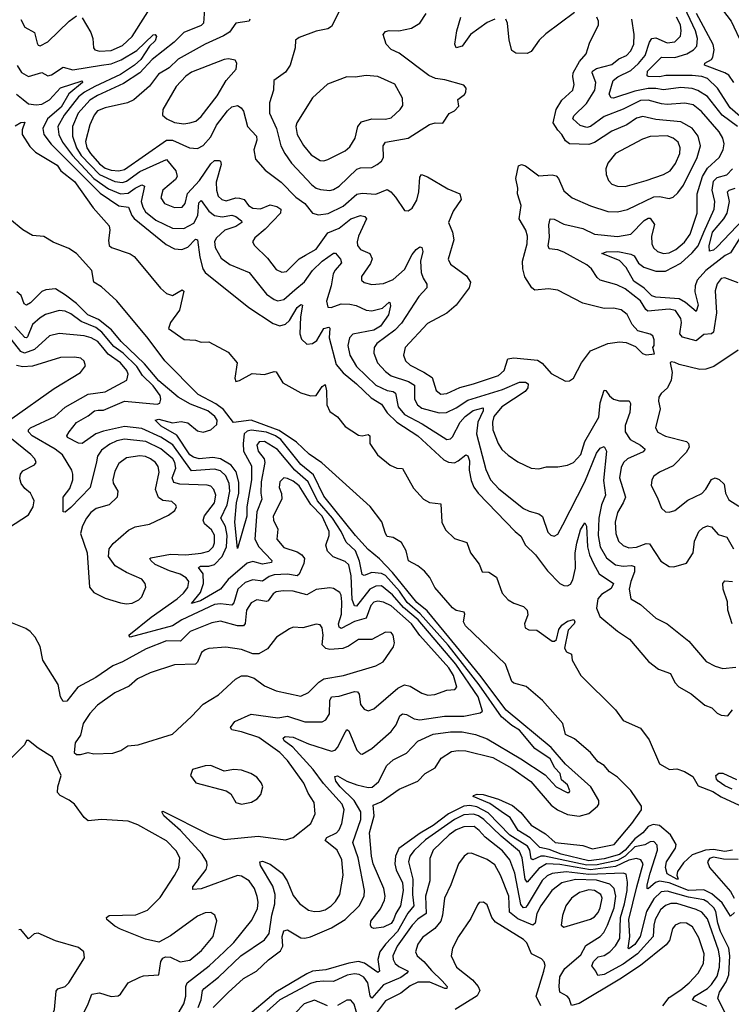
# Model space of a CAD drawing. Extents: x 1771496 to 1971148, y 471553 to 643630.
# Tile 550 of 656: x 1862309 to 1866019, y 630862 to 635992. Entities that reach past the tile are written whole.
import ezdxf

# ---------------------------------------------------------------- set-up
doc = ezdxf.new("R2010")
doc.units = 0

msp = doc.modelspace()

# ---------------------------------------------------------------- linework, layer by layer
at = {"layer": '0CON10XD'}
for points in [[(1862635, 636001.4), (1862680, 635925), (1862689.6, 635895), (1862694.4, 635845), (1862700.8, 635835), (1862725, 635828.9), (1862785, 635831), (1862845, 635858.3), (1862895.3, 635905), (1863034.2, 636125.8)], [(1866091, 635465), (1866013.1, 635533.1), (1865946.5, 635635), (1865895, 635685.6), (1865865, 635695.8), (1865815, 635701), (1865678.1, 635701.9), (1865645, 635695.3), (1865585.5, 635695.5), (1865580.2, 635700.2), (1865582.5, 635725), (1865655, 635797.8), (1865725, 635796.2), (1865786.5, 635815), (1865821.8, 635835), (1865838.9, 635855), (1865842.7, 635895), (1865831.2, 635935), (1865761, 636085)], [(1863272.4, 636047.6), (1863266.6, 635975), (1863255, 635962.1), (1863165.3, 635925.3), (1863114, 635875), (1863000, 635785), (1862935.1, 635714.9), (1862850.3, 635659.7), (1862715, 635598.1), (1862675, 635572.8), (1862614.1, 635505), (1862583.4, 635435), (1862584.8, 635385), (1862605.3, 635325.3), (1862628.5, 635285), (1862725, 635186.3), (1862805, 635148.6), (1862845, 635144.3), (1862865, 635150.6), (1862935, 635200.8), (1863075, 635263.8), (1863123.5, 635205), (1863130, 635175), (1863120.6, 635159.4), (1863055.8, 635104.2), (1863044.6, 635065), (1863063.3, 635035), (1863115, 635013.9), (1863155, 635015.5), (1863171.1, 635035), (1863183.3, 635086.7), (1863245.8, 635155), (1863305, 635240.9), (1863325, 635258.8), (1863349.3, 635259.3), (1863355.8, 635255), (1863358.5, 635238.5), (1863333.7, 635145), (1863334.1, 635104.1), (1863343.7, 635073.7), (1863363.1, 635055), (1863385, 635049.2), (1863435, 635063.7), (1863455, 635063), (1863479.4, 635055), (1863501.8, 635025), (1863525, 635010), (1863565, 635007.5), (1863615, 635028.2), (1863649.5, 635019.5), (1863669.6, 635005), (1863668.7, 634985), (1863588.7, 634901.3), (1863534.2, 634855), (1863522.5, 634835), (1863532.5, 634815), (1863600.6, 634750.6), (1863645, 634691.1), (1863675, 634677.1), (1863700.4, 634679.6), (1863765, 634747.1), (1863799.4, 634765), (1863855, 634797.1), (1863915, 634881.6), (1863974.2, 634905.8), (1864035, 634955.2), (1864085, 634971.6), (1864107.8, 634967.8), (1864116.5, 634955), (1864075.3, 634865), (1864067.8, 634835), (1864069.6, 634815), (1864084.8, 634794.8), (1864134.1, 634774.1), (1864146.8, 634746.8), (1864138.2, 634721.8), (1864090, 634655), (1864090.8, 634635), (1864105, 634623.1), (1864145, 634611.9), (1864205, 634618.7), (1864255, 634639.1), (1864315, 634690.9), (1864355, 634769.4), (1864375, 634794.3), (1864395, 634808.8), (1864405, 634806.2), (1864410, 634785), (1864398.7, 634735), (1864401.3, 634675), (1864411.6, 634645), (1864431.1, 634615), (1864432.1, 634595), (1864390, 634550), (1864298.7, 634411.3), (1864264.6, 634375.4), (1864171.5, 634305), (1864157.5, 634285), (1864154.6, 634255), (1864173.5, 634205), (1864215, 634159.2), (1864245, 634137.6), (1864335, 634107.2), (1864367.6, 634087.6), (1864366.9, 634015), (1864382.8, 633985), (1864405, 633968.6), (1864495, 633943.6), (1864533.9, 633946.1), (1864585, 633969.8), (1864645, 634010), (1864825, 634065.7), (1864915, 634104.3), (1864945, 634103.5), (1864958.9, 634095), (1864957.6, 634075), (1864944.4, 634055.6), (1864821.6, 633975), (1864781.3, 633925), (1864773.1, 633895), (1864775.2, 633855), (1864802.9, 633785), (1864822.7, 633752.7), (1864855, 633723.5), (1864905, 633689.4), (1864975, 633655.7), (1865015, 633651.4), (1865055, 633663.1), (1865115, 633662.9), (1865165, 633670.9), (1865196.7, 633685), (1865235, 633726.7), (1865255.3, 633795), (1865328.7, 633921.3), (1865334.5, 633995.5), (1865355, 634062), (1865365, 634061.2), (1865383.1, 634033.1), (1865405, 634014.7), (1865435, 634007.1), (1865486.1, 634006.1), (1865493, 633993), (1865490.3, 633945), (1865465, 633878.8), (1865464.7, 633845), (1865490.8, 633805), (1865545.5, 633775), (1865569.4, 633755), (1865558.9, 633741.1), (1865477.1, 633705), (1865457.3, 633685), (1865445, 633660), (1865435.3, 633605), (1865467.3, 633505), (1865454.8, 633475.2), (1865425, 633424.2), (1865412.5, 633375), (1865416.1, 633315), (1865430.4, 633275), (1865455, 633252.1), (1865485, 633240.3), (1865525, 633244.3), (1865575, 633263.9), (1865591.8, 633261.8), (1865651.4, 633171.4), (1865695, 633142.9), (1865718.7, 633141.3), (1865785, 633161.2), (1865820.4, 633215), (1865827.5, 633275), (1865849.1, 633325), (1865870, 633345), (1865895, 633355.6), (1865915, 633350), (1865950.8, 633310.8), (1865995, 633295.5), (1866030.6, 633235)], [(1863984.2, 636055), (1863933.8, 635956.2), (1863914.6, 635945.4), (1863855, 635932.5), (1863765, 635900), (1863747.5, 635885), (1863745.4, 635845), (1863719.4, 635755), (1863695, 635719.4), (1863634.5, 635675.5), (1863631.9, 635625), (1863611.1, 635558.9), (1863611.8, 635505), (1863647.4, 635425), (1863670.6, 635335), (1863691.2, 635295), (1863725.4, 635245), (1863832.2, 635132.2), (1863854.4, 635115), (1863877.1, 635107.1), (1863925, 635101.8), (1863945, 635106.9), (1863973.6, 635125), (1864066.1, 635213.9), (1864085, 635220.3), (1864145, 635223.1), (1864172.9, 635237.1), (1864195.6, 635255), (1864206, 635274), (1864203.8, 635335), (1864215, 635354.3), (1864334.2, 635375.8), (1864445, 635446.9), (1864474.1, 635454.1), (1864515, 635453.3), (1864547, 635503), (1864575, 635517.5), (1864598.3, 635541.7), (1864593, 635577), (1864627.6, 635602.4), (1864634, 635615), (1864635.8, 635635), (1864625, 635651.2), (1864525, 635678.8), (1864475.8, 635685.8), (1864440.9, 635700.9), (1864287.3, 635817.3), (1864245, 635837.1), (1864219.6, 635865), (1864204.4, 635915), (1864215, 635930), (1864235, 635936.7), (1864285, 635933.8), (1864351.4, 635948.6), (1864394.2, 635975), (1864427.5, 636025)], [(1865200.9, 636029.1), (1865052.1, 635917.9), (1865017.8, 635885), (1864975, 635825.8), (1864955, 635815.6), (1864895, 635818.1), (1864875, 635832.5), (1864860.5, 635885), (1864852.5, 635975), (1864842.5, 635995)], [(1866031.9, 635665), (1866005, 635702.9), (1865985, 635715.6), (1865879.4, 635755), (1865880, 635765), (1865914.6, 635785), (1865922.5, 635797.5), (1865929.6, 635835), (1865923.9, 635863.9), (1865837.7, 636025)], [(1865955, 636067.1), (1866018.6, 635985), (1866075, 635863.8)], [(1862314.1, 635994.1), (1862335, 635953.2), (1862385.6, 635925.6), (1862399.7, 635869.7), (1862405, 635860), (1862416.2, 635856.2), (1862455, 635876.5), (1862567.5, 635985), (1862605, 636013.1)], [(1863509.2, 635995), (1863505.5, 635984.5), (1863436, 635975), (1863402, 635928), (1863372.1, 635907.9), (1863275.6, 635865), (1863135, 635786.4), (1863088.1, 635741.9), (1863032.1, 635707.9), (1862985, 635645.6), (1862904.7, 635575.3), (1862871.2, 635558.8), (1862755, 635533.3), (1862715, 635517.5), (1862696.2, 635495), (1862675.3, 635444.7), (1862652.7, 635357.3), (1862659.6, 635325), (1862677.6, 635295), (1862725, 635241.4), (1862755, 635218.7), (1862785, 635207.7), (1862825, 635204.8), (1862855, 635211.9), (1863075, 635363.8), (1863105, 635364), (1863194.7, 635324.7), (1863235, 635321.2), (1863265, 635337.1), (1863305, 635382.1), (1863335, 635443.1), (1863392, 635518), (1863415, 635537.5), (1863445, 635544.5), (1863463.6, 635533.6), (1863475.8, 635515.8), (1863495.8, 635435.8), (1863542.5, 635385), (1863544.6, 635365), (1863529.1, 635315), (1863538.1, 635265), (1863587.8, 635207.8), (1863672.2, 635145), (1863748, 635068), (1863794.6, 635035), (1863834.6, 634984.6), (1863866.2, 634976.2), (1863917.4, 634982.6), (1863995, 635021.1), (1864067.2, 635082.8), (1864095, 635088.8), (1864165, 635083.7), (1864225, 635107.3), (1864244.5, 635095), (1864267.6, 635067.6), (1864315, 634998.8), (1864334.1, 634995.9), (1864355, 635010), (1864378.8, 635051.2), (1864389.7, 635095), (1864395, 635172.5), (1864404.2, 635185.8), (1864435, 635173.8), (1864540.8, 635110.9), (1864602.9, 635085), (1864610.5, 635055), (1864568.5, 634995), (1864544.5, 634935), (1864564.5, 634884.5), (1864572.2, 634845), (1864541.9, 634745), (1864555, 634718), (1864637.8, 634657.8), (1864658.1, 634625), (1864651.9, 634595), (1864584.3, 634505), (1864535, 634463.8), (1864435, 634408.8), (1864319.2, 634285), (1864309.2, 634245), (1864320.5, 634215), (1864345, 634191.8), (1864415, 634155.8), (1864458.4, 634128.4), (1864479.6, 634059.6), (1864505, 634041.6), (1864535, 634044.7), (1864603.2, 634076.8), (1864675, 634094.3), (1864805, 634138.7), (1864834.6, 634165), (1864854.2, 634225), (1864885, 634231.1), (1865008.3, 634218.3), (1865032.9, 634202.9), (1865079.3, 634149.3), (1865155, 634109.2), (1865175, 634110), (1865195.5, 634124.5), (1865236.9, 634205), (1865285, 634266.9), (1865374.5, 634305.5), (1865435, 634314.3), (1865471.2, 634311.2), (1865518.8, 634288.8), (1865555, 634253.3), (1865575, 634246.7), (1865618.3, 634251.7), (1865610, 634285), (1865616.7, 634295), (1865616, 634324), (1865608.8, 634345), (1865595, 634354), (1865531.1, 634371.1), (1865501.4, 634405), (1865475, 634455.7), (1865445, 634480), (1865405, 634490), (1865355, 634486.9), (1865243.8, 634515), (1865115, 634583.3), (1865065, 634590), (1864995, 634583.1), (1864979.1, 634595), (1864942.6, 634652.6), (1864931.8, 634695), (1864929.6, 634735), (1864953.8, 634825), (1864956.2, 634865), (1864947.3, 634895), (1864912.5, 634955), (1864923.5, 635025), (1864904.7, 635084.7), (1864905.3, 635115), (1864895.5, 635165), (1864908.8, 635231.2), (1864925, 635237.5), (1864945, 635231.1), (1865015, 635178.1), (1865085, 635183.3), (1865105, 635178.1), (1865118.1, 635165), (1865145, 635100), (1865189.2, 635065), (1865285, 635022.3), (1865375, 634993.5), (1865425, 634991.6), (1865476.9, 635003.1), (1865615, 635069), (1865645, 635071.4), (1865695, 635061.5), (1865715, 635068.2), (1865740, 635090), (1865769.1, 635130.9), (1865840.3, 635275), (1865857.3, 635335), (1865846.5, 635385), (1865815, 635427.1), (1865755, 635460.5), (1865625, 635471.5), (1865557.3, 635487.3), (1865525, 635479.4), (1865474.8, 635445.2), (1865395, 635411.2), (1865305, 635352.4), (1865275, 635341.9), (1865175, 635345.6), (1865155, 635360.6), (1865135.5, 635395), (1865115, 635416.5), (1865090.4, 635455), (1865105.9, 635524.1), (1865135, 635573.9), (1865192, 635625), (1865200, 635655), (1865191.8, 635695), (1865193.8, 635715), (1865226.7, 635775), (1865261.5, 635815), (1865280.2, 635869.8), (1865325.5, 635965), (1865326.5, 635985), (1865316.9, 636005)], [(1864785, 635995.6), (1864745, 635977.5), (1864659.5, 635915), (1864615, 635854.6), (1864583.8, 635845), (1864576.9, 635865), (1864588.1, 635935), (1864607.8, 636005)], [(1866055, 634620.8), (1865985, 634646.9), (1865965.7, 634644.3), (1865945, 634616.2), (1865935, 634580), (1865941.9, 634465), (1865925, 634364.4), (1865914.7, 634355.3), (1865875, 634351.3), (1865835, 634319.3), (1865765, 634338.1), (1865749.4, 634355), (1865758.8, 634415), (1865755.7, 634435), (1865727.7, 634477.7), (1865695, 634484.8), (1865583.6, 634473.6), (1865572.3, 634482.3), (1865545, 634526.7), (1865465, 634590.5), (1865421.6, 634611.6), (1865335.8, 634635.8), (1865319.4, 634649.4), (1865289.3, 634695), (1865265, 634714.7), (1865145, 634781.2), (1865115, 634792.9), (1865068.8, 634798.8), (1865064.1, 634814.1), (1865070.1, 634859.9), (1865066.5, 634923.5), (1865075, 634954.2), (1865095, 634952.2), (1865145, 634926.6), (1865199.2, 634915), (1865245.2, 634905.2), (1865305, 634874.7), (1865425, 634862), (1865494.3, 634875), (1865565, 634945.8), (1865585, 634958.7), (1865595, 634957.9), (1865617.8, 634925), (1865602.2, 634865), (1865604, 634825), (1865613.2, 634803.2), (1865633.1, 634785), (1865665, 634773.4), (1865695, 634778), (1865729.5, 634795), (1865775, 634832.5), (1865803.8, 634875), (1865841.4, 634985), (1865840.9, 635085), (1865868.4, 635175), (1865895, 635218.8), (1865955.3, 635275), (1865975.3, 635315), (1865980.6, 635345), (1865974.7, 635375), (1865955, 635408.8), (1865863.5, 635513.5), (1865819, 635549), (1865777, 635557), (1865685, 635551.3), (1865654.1, 635554.1), (1865585, 635573.8), (1865545, 635571.3), (1865454.1, 635525.9), (1865355, 635487.2), (1865285, 635436.5), (1865265, 635430), (1865230.2, 635440.2), (1865191.8, 635475), (1865198, 635492), (1865263.3, 635555), (1865307.1, 635625), (1865313, 635665), (1865292.4, 635715), (1865294.7, 635725), (1865315, 635738.9), (1865395, 635759.5), (1865432.2, 635787.8), (1865472.7, 635805), (1865495, 635830), (1865509.6, 635865), (1865511.5, 635915), (1865500.7, 635995)], [(1866051.2, 635435), (1865970.2, 635495), (1865895, 635592.4), (1865843.4, 635623.4), (1865815, 635633.3), (1865755, 635639.6), (1865665, 635626.5), (1865625, 635634.3), (1865585, 635634.1), (1865515, 635619.7), (1865405, 635583.8), (1865392.7, 635585), (1865381.2, 635605), (1865402.7, 635675), (1865426.8, 635695), (1865495, 635728), (1865535, 635763.3), (1865569.4, 635805), (1865591.9, 635875), (1865604.8, 635895.2), (1865625, 635897.1), (1865685, 635871.7), (1865725, 635876.9), (1865753.5, 635906.5), (1865757.8, 635935), (1865754, 635965), (1865733, 636005)], [(1862295, 635754.5), (1862317.6, 635717.6), (1862355, 635696.7), (1862425, 635717.3), (1862455, 635699.2), (1862475, 635705.5), (1862535, 635744.5), (1862585, 635730.5), (1862734.9, 635755.1), (1862785, 635762.4), (1862837.6, 635782.4), (1862918.8, 635831.2), (1863005, 635913.1), (1863015, 635915.6), (1863022.2, 635905), (1863015, 635881.8), (1862985.5, 635854.5), (1862940.3, 635785), (1862906.7, 635755), (1862834, 635706), (1862700.7, 635645), (1862646.2, 635615), (1862615, 635590), (1862541, 635495), (1862508.1, 635435), (1862512, 635395), (1862532.7, 635355), (1862584.3, 635284.3), (1862695, 635164.7), (1862771.5, 635111.5), (1862835, 635085.8), (1862875, 635088.4), (1862910.5, 635115), (1862945, 635132.1), (1862958.7, 635125), (1862941.5, 635045), (1862950, 635015), (1862965, 634991.2), (1863018.3, 634948.3), (1863105, 634905.7), (1863165, 634903.8), (1863217.1, 634932.9), (1863237.3, 634972.7), (1863242.1, 635037.9), (1863255, 635050.5), (1863294, 634995), (1863325, 634972.2), (1863365, 634964.8), (1863415, 634973.3), (1863435, 634967.4), (1863464.5, 634945), (1863466.4, 634935), (1863435, 634915.6), (1863378.9, 634895), (1863334.9, 634855.1), (1863325, 634837.5), (1863328.4, 634805), (1863359, 634749), (1863405, 634716.7), (1863505, 634674.6), (1863595, 634562.9), (1863635, 634533.8), (1863655, 634528.2), (1863685, 634534.7), (1863743.2, 634585), (1863794.1, 634625.9), (1863835.7, 634685), (1863885, 634734.3), (1863945, 634776.5), (1863955, 634776.7), (1863981.2, 634745), (1863986.9, 634725), (1863952.6, 634687.4), (1863942.5, 634667.5), (1863932.2, 634605), (1863909.1, 634525), (1863915, 634494.3), (1863933, 634493), (1863985, 634511.3), (1864030.2, 634510.2), (1864062.8, 634502.8), (1864115, 634478.4), (1864145, 634475.3), (1864200.5, 634489.5), (1864235, 634521.2), (1864238.1, 634518.1), (1864242.2, 634502.2), (1864232.2, 634455), (1864190.3, 634395), (1864155, 634374.9), (1864045, 634354.6), (1864027.7, 634335), (1864020, 634295), (1864029.7, 634245), (1864064.7, 634185), (1864165, 634088.6), (1864225, 634059.8), (1864255.6, 634055.6), (1864267.1, 634047.1), (1864282.7, 633975), (1864314.7, 633935), (1864406.6, 633886.6), (1864535, 633804.6), (1864555, 633809.1), (1864565, 633818.8), (1864605.6, 633895), (1864631.1, 633925), (1864673.1, 633956.9), (1864725, 633969.4), (1864725.7, 633955), (1864697.2, 633895), (1864690.2, 633835), (1864738.9, 633648.9), (1864763.8, 633595), (1864807.4, 633547.4), (1864935, 633445.4), (1864965, 633430.8), (1865015, 633418.1), (1865034.6, 633404.6), (1865062.8, 633322.8), (1865077.3, 633307.3), (1865095, 633302), (1865115, 633312.5), (1865139.9, 633360.1), (1865255.2, 633585), (1865315, 633734.5), (1865335, 633760.5), (1865355, 633768), (1865367.5, 633745), (1865351.7, 633591.7), (1865362.5, 633515), (1865341.5, 633465), (1865327.8, 633395), (1865324.8, 633305), (1865335.7, 633245), (1865368.8, 633188.8), (1865415, 633152.8), (1865454.8, 633144.8), (1865498.5, 633148.5), (1865513.7, 633143.7), (1865514.7, 633115), (1865494.1, 633065), (1865486.2, 633025), (1865494.2, 632975), (1865545, 632945.7), (1865626, 632875), (1865683.8, 632843.8), (1865796.9, 632755), (1865888.3, 632648.3), (1865934.6, 632624.6), (1865975, 632612.5), (1866041.5, 632618.5)], [(1863165, 635450.3), (1863195, 635454.7), (1863226.2, 635463.8), (1863255, 635487.1), (1863338.2, 635595), (1863385.6, 635675), (1863436.7, 635735), (1863440, 635765), (1863431.4, 635781.4), (1863398, 635788), (1863375, 635785.5), (1863205, 635718.1), (1863175, 635697.9), (1863124.7, 635645), (1863054.5, 635525), (1863052.5, 635495), (1863076, 635475), (1863115, 635456.9), (1863165, 635450.3)], [(1862291.4, 635605), (1862327.3, 635577.3), (1862354.3, 635554.3), (1862395, 635549.3), (1862425, 635552.8), (1862465, 635575.2), (1862522, 635638), (1862634.2, 635674.2), (1862636.9, 635665), (1862564.5, 635605.5), (1862525, 635536.4), (1862453.4, 635475), (1862429.2, 635425), (1862433.8, 635395), (1862473.3, 635343.3), (1862728.7, 635088.7), (1862825, 635022.7), (1862875.5, 635015), (1862892.8, 634972.8), (1862906.1, 634956.1), (1863071.8, 634821.8), (1863115, 634797.8), (1863154.6, 634794.6), (1863185, 634807.1), (1863225, 634848.8), (1863235, 634846), (1863247.6, 634755), (1863263.4, 634695), (1863275, 634675.6), (1863503.1, 634493.1), (1863630.1, 634410.1), (1863665, 634398.1), (1863695, 634405.3), (1863714.8, 634425.2), (1863755, 634493.3), (1863775, 634507.8), (1863783.3, 634505), (1863772.2, 634445), (1863769.3, 634355), (1863777.8, 634327.8), (1863805, 634302.5), (1863835, 634304.6), (1863858.6, 634321.4), (1863895, 634382.9), (1863920, 634390), (1863925.4, 634385), (1863922.6, 634335), (1863959, 634195), (1863995, 634152.9), (1864064.2, 634095.8), (1864141.8, 634021.8), (1864195, 633989.7), (1864224.3, 633944.3), (1864275, 633895.8), (1864384, 633825), (1864519.4, 633699.4), (1864545, 633687.6), (1864575, 633684.3), (1864595, 633693.1), (1864635, 633725.6), (1864645, 633719.4), (1864653.2, 633693.2), (1864652.1, 633645), (1864662, 633592), (1864676.6, 633556.6), (1864699.2, 633525), (1864891.5, 633325), (1864922, 633302), (1864946.2, 633255), (1864997.9, 633205), (1865060.1, 633120.1), (1865125, 633055.5), (1865145, 633044.5), (1865165, 633042.2), (1865179.5, 633050.5), (1865193.2, 633073.2), (1865207.2, 633135), (1865205.2, 633215), (1865212.7, 633265), (1865232.8, 633335), (1865255, 633371.2), (1865263.5, 633353.5), (1865268.6, 633245), (1865278.5, 633205), (1865299.4, 633159.4), (1865330.5, 633105), (1865404.7, 633055), (1865391.8, 633028.2), (1865342, 632998), (1865322.2, 632975), (1865315.7, 632925.7), (1865333.7, 632883.6), (1865425, 632805.7), (1865488.6, 632765), (1865587.6, 632647.6), (1865638.7, 632608.7), (1865701.4, 632585), (1865725, 632539.4), (1865745, 632516.7), (1865809.1, 632479.1), (1865881.4, 632421.4), (1865916.5, 632406.5), (1865945, 632379.4), (1865965, 632368.1), (1866000, 632365), (1866025, 632396.7)], [(1863895, 635257.1), (1863915, 635264.5), (1864005, 635309.6), (1864029.7, 635330.3), (1864057.7, 635375), (1864071.2, 635435), (1864090.3, 635459.7), (1864145, 635476), (1864215, 635474.7), (1864245, 635480.4), (1864293.1, 635525), (1864305.4, 635545), (1864303.7, 635583.7), (1864265, 635655.6), (1864175, 635696.4), (1864115, 635701.9), (1864057.6, 635692.4), (1864015, 635694.3), (1863913.2, 635656.8), (1863835, 635584.6), (1863752.9, 635455), (1863748.2, 635435), (1863755.3, 635395), (1863787.5, 635337.5), (1863827.8, 635287.8), (1863875, 635259.2), (1863895, 635257.1)], [(1862285, 635438.8), (1862315, 635456.2), (1862335, 635458.8), (1862321.8, 635418.2), (1862322.2, 635395), (1862361.3, 635331.3), (1862391.7, 635301.7), (1862503.9, 635235), (1862524.1, 635204.1), (1862595, 635149), (1862691.8, 635011.8), (1862775, 634918), (1862779.5, 634895), (1862772.4, 634842.4), (1862775.8, 634815), (1862786.7, 634805), (1862885, 634772.5), (1862905, 634758.8), (1862941.7, 634715), (1863043.3, 634593.3), (1863075, 634565.7), (1863105, 634555.4), (1863155, 634585.6), (1863165, 634577.5), (1863141.4, 634478.6), (1863094.5, 634415), (1863085, 634383.3), (1863165.7, 634325.7), (1863225, 634322.9), (1863255, 634312), (1863295, 634313.3), (1863395, 634260.2), (1863442.5, 634205), (1863429.6, 634125), (1863435, 634107.5), (1863455, 634112.3), (1863520.8, 634149.2), (1863585, 634143.8), (1863635, 634160), (1863645, 634157.1), (1863680.3, 634100.3), (1863775, 634048.8), (1863825, 634032.5), (1863855, 634034.1), (1863885, 634080.6), (1863901.7, 634091.7), (1863908.3, 634058.3), (1863910, 633985), (1863925, 633950.7), (1863965, 633923.4), (1864005, 633873.3), (1864075, 633827.4), (1864095, 633823.3), (1864125, 633830.8), (1864134.4, 633825), (1864134.2, 633785), (1864174.8, 633724.8), (1864241, 633671), (1864275, 633656.4), (1864305, 633654.3), (1864361.4, 633551.4), (1864414.7, 633495), (1864445, 633476), (1864505, 633470), (1864510.2, 633375), (1864528.4, 633335), (1864575, 633289.4), (1864639.2, 633269.2), (1864658.8, 633215), (1864703.8, 633155), (1864720, 633115), (1864755, 633114.5), (1864795, 633087.2), (1864823.3, 633005), (1864855, 632969.5), (1864885, 632951.9), (1864935.7, 632935.7), (1864955.2, 632915.2), (1864958.2, 632891.8), (1864940, 632845), (1864943.4, 632823.4), (1864963.5, 632813.5), (1865005, 632812), (1865085, 632754.7), (1865096, 632754), (1865107.6, 632762.4), (1865119.6, 632815), (1865135, 632838.2), (1865165, 632859.3), (1865197.5, 632867.5), (1865203.1, 632855), (1865200, 632845), (1865168.1, 632811.9), (1865148.2, 632718.2), (1865159.6, 632699.6), (1865185.9, 632685.9), (1865188.7, 632655), (1865235, 632576.2), (1865415.7, 632395.7), (1865455, 632341.1), (1865545, 632301.4), (1865590.8, 632240.8), (1865643.8, 632115), (1865696.1, 632086.1), (1865735, 632088.6), (1865775.2, 632075.2), (1865818.7, 632048.7), (1865845, 632000.9), (1865921.5, 631971.5), (1865965, 631942.8), (1866060.2, 631900.2)], [(1865465, 635124), (1865575, 635154.2), (1865665, 635185.3), (1865699.6, 635205), (1865727.5, 635242.5), (1865750, 635295), (1865751.6, 635325), (1865741.1, 635355), (1865715, 635375.3), (1865685, 635386.5), (1865595, 635384.1), (1865555, 635370.7), (1865415.6, 635295), (1865374.4, 635245), (1865364.3, 635215), (1865365.6, 635185), (1865378.1, 635155), (1865396, 635135), (1865425, 635124.6), (1865465, 635124)], [(1866065, 634858.1), (1866015, 634777.6), (1865986.3, 634763.7), (1865885.2, 634685), (1865840.9, 634635), (1865830.7, 634605), (1865829, 634575), (1865846.2, 634505), (1865835, 634471.4), (1865779.4, 634519.4), (1865747.6, 634537.6), (1865625, 634546), (1865605, 634554.3), (1865565, 634593.3), (1865510.8, 634630.8), (1865470.8, 634700.8), (1865435, 634738.5), (1865343.3, 634775), (1865367.4, 634782.6), (1865426.2, 634783.8), (1865495, 634770.8), (1865512.7, 634762.7), (1865534.5, 634724.5), (1865563.2, 634703.2), (1865625, 634681.9), (1865675, 634681.6), (1865755, 634723.7), (1865815, 634776.8), (1865845.3, 634814.7), (1865875.8, 634885.8), (1865929.2, 635005), (1865931.9, 635045), (1865918.6, 635105), (1865925, 635150.9), (1865945, 635169.5), (1865995.2, 635184.8), (1866025, 635215.5)], [(1866115, 634988.4), (1865945, 634808.3), (1865925, 634791.9), (1865905, 634786.7), (1865904, 634814), (1865920, 634885), (1865980, 634955), (1865996.4, 634985), (1866009, 635045), (1865999.3, 635095), (1866006.6, 635103.4), (1866038.2, 635115)], [(1866025.4, 631664.6), (1865985, 631657.9), (1865956, 631664), (1865925, 631669), (1865884.5, 631665.5), (1865815, 631640.3), (1865770.1, 631599.9), (1865738.7, 631555), (1865734.1, 631535), (1865742, 631515), (1865735, 631513.5), (1865685, 631541.5), (1865674.8, 631575), (1865681, 631605), (1865727.9, 631675), (1865731.3, 631695), (1865701, 631745), (1865645, 631793.4), (1865611.5, 631798.5), (1865585, 631789.4), (1865556.8, 631755), (1865515, 631724), (1865465, 631666), (1865435, 631642.5), (1865355, 631620.7), (1865275, 631609.7), (1865131.6, 631645), (1865069.3, 631669.3), (1865020.1, 631680.1), (1864969.5, 631729.5), (1864907.3, 631767.3), (1864865.5, 631835), (1864836.4, 631855), (1864759.2, 631909.2), (1864672, 631945), (1864675, 631950), (1864693.2, 631956.8), (1864725, 631954.6), (1864805, 631931.8), (1864877.9, 631897.9), (1864921.7, 631861.7), (1864975, 631795.5), (1865049.7, 631749.7), (1865100, 631705), (1865245, 631688.9), (1865295, 631672.6), (1865407.7, 631695), (1865500.4, 631805), (1865549.6, 631875), (1865550, 631895), (1865495, 631975.6), (1865425.3, 632045), (1865383, 632073), (1865356.1, 632106.1), (1865324.7, 632125), (1865305, 632148.5), (1865284.8, 632174.8), (1865201.9, 632245), (1865155, 632268.9), (1865139.7, 632325), (1865033.5, 632445), (1864948.8, 632518.8), (1864885.2, 632535.2), (1864874, 632544), (1864840.6, 632635), (1864632.5, 632835), (1864622.7, 632855), (1864630, 632895), (1864626.2, 632905), (1864585, 632914.5), (1864565, 632928.2), (1864473.8, 633033.8), (1864446.3, 633086.3), (1864419.5, 633119.5), (1864385, 633146.7), (1864335, 633173.1), (1864323.6, 633225), (1864299, 633269), (1864255, 633293.8), (1864225, 633300.4), (1864215.2, 633315.2), (1864196.9, 633376.9), (1864135.2, 633455.2), (1863884.2, 633684.2), (1863818.7, 633728.7), (1863751.3, 633791.3), (1863661.4, 633851.4), (1863515, 633906), (1863423.9, 633893.9), (1863371.2, 633961.2), (1863330.6, 633990.6), (1863239.4, 634039.4), (1863066.3, 634215), (1862978.8, 634331.2), (1862815, 634526.9), (1862735, 634600), (1862695.6, 634625), (1862684.2, 634685), (1862605, 634774.3), (1862565, 634799.6), (1862482.8, 634832.8), (1862435, 634862.8), (1862375, 634868.3), (1862325, 634898.3), (1862188.4, 635008.4)], [(1866035, 631340.4), (1866015, 631321.2), (1865970.6, 631390.6), (1865917.3, 631437.3), (1865875, 631459.3), (1865795, 631456.1), (1865695, 631494.6), (1865645, 631504.1), (1865622.9, 631497.2), (1865585, 631463.5), (1865580, 631465), (1865579.5, 631485), (1865594.8, 631544.8), (1865633.9, 631665), (1865631.8, 631691.8), (1865615, 631710.9), (1865595, 631708.1), (1865567.2, 631692.8), (1865515, 631682.6), (1865465.3, 631634.7), (1865425, 631611.1), (1865319.4, 631589.4), (1865265, 631586.4), (1865045, 631634.3), (1865025, 631633.4), (1864983.1, 631615), (1864975, 631620.9), (1864968, 631665), (1864955.4, 631685.4), (1864864.1, 631744.1), (1864750.6, 631860.6), (1864691.2, 631891.2), (1864655, 631897.8), (1864625, 631894.5), (1864545, 631855.1), (1864465, 631794), (1864396, 631754), (1864285.4, 631674.6), (1864268.4, 631635), (1864264.4, 631595), (1864272.2, 631562.2), (1864304.1, 631495), (1864307.5, 631455), (1864294.7, 631375), (1864269.7, 631335), (1864258.2, 631301.8), (1864245, 631283.8), (1864205, 631264.4), (1864155, 631257.5), (1864142.1, 631262.1), (1864137.1, 631275), (1864140, 631295), (1864189.9, 631360.1), (1864211.3, 631405), (1864214.7, 631425), (1864206.9, 631465), (1864152.3, 631595), (1864143, 631635), (1864133, 631755), (1864156.2, 631845), (1864150.7, 631899.3), (1864193.3, 631916.7), (1864287, 631983), (1864384, 632025), (1864422.5, 632065), (1864475.6, 632095), (1864505.3, 632144.7), (1864560.1, 632179.9), (1864595, 632185.4), (1864635, 632182.4), (1864775, 632148.1), (1864875, 632092.9), (1864973.4, 632023.4), (1865079.4, 631899.4), (1865113.1, 631875), (1865165, 631850.8), (1865225, 631841.9), (1865275, 631855.9), (1865321.1, 631895), (1865328.2, 631905), (1865328.8, 631925), (1865285.6, 631995), (1865155, 632113.2), (1865080, 632200), (1864844.9, 632395), (1864707.4, 632577.4), (1864585.8, 632725.8), (1864432.4, 632912.4), (1864379.3, 632955), (1864251.5, 633111.5), (1864185, 633182.6), (1864125, 633232.8), (1864059.4, 633305), (1863895, 633510), (1863841.3, 633621.3), (1863775, 633675.2), (1863670.3, 633805), (1863641.6, 633825), (1863595, 633842.8), (1863515, 633853.5), (1863495, 633848), (1863479.6, 633835), (1863474.2, 633784.2), (1863475.5, 633745), (1863517, 633667), (1863516.7, 633595), (1863492.1, 633455), (1863492.3, 633405), (1863445, 633237.5), (1863430.8, 633375), (1863439.5, 633475), (1863450.9, 633525), (1863451.9, 633581.9), (1863436.8, 633636.8), (1863411.4, 633671.4), (1863355, 633704.5), (1863315, 633712.1), (1863245, 633704.4), (1863215, 633712.5), (1863195.6, 633725.6), (1863127.8, 633827.8), (1863045.9, 633875), (1863015.7, 633905), (1863035, 633910.3), (1863105, 633892.4), (1863151.1, 633898.9), (1863185, 633892), (1863235, 633850.6), (1863265, 633843.6), (1863305, 633854.7), (1863336.2, 633883.8), (1863338.4, 633905), (1863325.4, 633925.4), (1863288.8, 633955), (1863199.6, 633989.6), (1863135, 634026), (1863035, 634111), (1862959.6, 634199.6), (1862837.9, 634315), (1862787.3, 634377.3), (1862720.4, 634430.4), (1862663.9, 634455), (1862604.3, 634514.3), (1862547.2, 634557.2), (1862495, 634589.2), (1862445, 634585.3), (1862425, 634575.8), (1862365, 634516.7), (1862345, 634505.5), (1862331.5, 634511.5), (1862315.7, 634555.7), (1862294.2, 634574.2)], [(1863317.8, 630845), (1863395.7, 630924.3), (1863475, 630996.8), (1863542.5, 631035), (1863605.2, 631094.8), (1863668.5, 631141.5), (1863680.7, 631165), (1863677.9, 631215), (1863685.3, 631244.7), (1863705, 631249.6), (1863775, 631209.3), (1863795, 631206.7), (1863825, 631214.4), (1863935, 631261.5), (1864005, 631304), (1864079.3, 631375), (1864105.4, 631425), (1864105.5, 631454.5), (1864073, 631625), (1864045.3, 631705), (1864086.9, 631825), (1864087, 631865), (1864052.5, 631925), (1863979.6, 631995), (1863956.6, 632025), (1863950.9, 632049.1), (1863965, 632052.9), (1864015, 632025.2), (1864066.5, 632006.5), (1864125, 631991.6), (1864146.4, 631993.6), (1864178.9, 632021.1), (1864223.1, 632106.9), (1864255, 632136.5), (1864325, 632171.5), (1864385, 632233.1), (1864465, 632269), (1864555, 632282.5), (1864615, 632282.1), (1864685, 632267.6), (1864745.6, 632245), (1864921.8, 632141.8), (1865048, 632058), (1865105, 631994.6), (1865163.3, 631965), (1865173.8, 631966.2), (1865177.1, 631975), (1865164.4, 632005), (1865132.5, 632032.5), (1865125.8, 632065), (1865099.4, 632095), (1865075, 632141.8), (1864995, 632194.3), (1864915, 632290.6), (1864874.4, 632314.4), (1864820.3, 632360.3), (1864703.5, 632526.5), (1864543.3, 632733.3), (1864397.3, 632897.3), (1864328.9, 632955), (1864288, 633015), (1864215, 633096), (1864195, 633107), (1864145, 633112.1), (1864105, 633096.2), (1864095, 633101.5), (1864080.9, 633170.9), (1864059.3, 633225), (1864010.7, 633270.7), (1863985.1, 633325), (1863940.2, 633395), (1863861.2, 633485), (1863812.8, 633585), (1863742.3, 633645), (1863652.9, 633752.9), (1863585, 633795.2), (1863557.1, 633792.9), (1863544.2, 633775), (1863551.6, 633745), (1863582.5, 633705), (1863586.7, 633685), (1863568.5, 633585), (1863565.5, 633525.5), (1863571, 633495), (1863545, 633428), (1863534.4, 633285), (1863556.1, 633245), (1863622.5, 633175), (1863620.8, 633165), (1863575, 633155.3), (1863525, 633169.8), (1863495, 633160), (1863396.3, 633075), (1863355.5, 633024.5), (1863251.5, 632965), (1863205, 632950), (1863251.3, 633008.7), (1863266.2, 633055), (1863264.8, 633104.8), (1863241.7, 633138.3), (1863251.2, 633145), (1863295, 633145.9), (1863325, 633153.7), (1863364.5, 633195), (1863386.2, 633245), (1863390.4, 633305), (1863382.3, 633352.3), (1863357.6, 633395), (1863390.7, 633465), (1863405.1, 633535), (1863401.2, 633575), (1863384.3, 633615), (1863355, 633641.3), (1863325, 633650.5), (1863205, 633642.5), (1863107.2, 633777.2), (1863045, 633817.6), (1862945, 633862.5), (1862855, 633873.5), (1862745, 633849), (1862705.5, 633834.5), (1862635, 633784.4), (1862615, 633786.5), (1862557.5, 633815), (1862554.4, 633825), (1862566.2, 633845), (1862605, 633893.8), (1862665, 633927.6), (1862698.5, 633955), (1862718.7, 633958.7), (1862745, 633958.7), (1862855, 634004), (1863025, 633989.1), (1863040, 633995), (1863045.3, 634014.7), (1863040.5, 634035), (1863004.8, 634085), (1862949.1, 634139.1), (1862919, 634185), (1862847.5, 634255), (1862799.1, 634289.1), (1862736.5, 634365), (1862705, 634387.8), (1862629.4, 634419.4), (1862575, 634459.2), (1862545, 634473.1), (1862515, 634476.8), (1862443.1, 634456.9), (1862415, 634438.4), (1862376.2, 634403.8), (1862349.3, 634340.7), (1862345, 634335.4), (1862335, 634337.2), (1862283.3, 634393.3)], [(1863238.7, 630845), (1863254.4, 630885), (1863262.6, 630935), (1863270, 630945), (1863345, 631004.2), (1863461.9, 631115), (1863585, 631198.8), (1863608.5, 631231.5), (1863623.2, 631326.8), (1863639.5, 631385), (1863641.5, 631435), (1863628.2, 631478.2), (1863563.5, 631585), (1863560, 631605), (1863575, 631607.5), (1863615, 631592.7), (1863677.8, 631545), (1863703.8, 631505), (1863735, 631428.6), (1863767.1, 631387.1), (1863815, 631352.7), (1863845, 631345.5), (1863875, 631347.5), (1863900.8, 631355), (1863932.2, 631375), (1863955, 631397.8), (1863978.2, 631435), (1863995.7, 631535), (1863988.8, 631615), (1863963.6, 631665), (1863900.5, 631715), (1863909.4, 631730.6), (1863959.6, 631755), (1863975, 631771.5), (1863989, 631805), (1863999.7, 631875), (1863990.5, 631905), (1863892.9, 632012.9), (1863839.2, 632085), (1863732, 632202), (1863687.1, 632235), (1863681.8, 632248.2), (1863692.6, 632257.4), (1863735.3, 632254.7), (1863815, 632220.2), (1863935, 632180.6), (1863952.9, 632187.1), (1863965, 632200), (1864007.3, 632282.7), (1864015, 632294.2), (1864025, 632287.5), (1864066.7, 632186.7), (1864085, 632167.5), (1864095, 632165.8), (1864144.7, 632195.3), (1864245, 632284.5), (1864271, 632319), (1864291.3, 632365), (1864305, 632376.4), (1864325, 632372.7), (1864365, 632349.2), (1864394, 632344), (1864524.2, 632364.2), (1864625, 632364.3), (1864709.2, 632380.7), (1864720.9, 632389.1), (1864698.8, 632465), (1864582.7, 632635), (1864385.5, 632865), (1864310.4, 632930.4), (1864251.5, 632995), (1864195, 633043.3), (1864165, 633041.2), (1864135, 633025.7), (1864065, 632936.4), (1864055, 632938.9), (1864041.7, 632971.7), (1864036.4, 633095), (1864025, 633151.5), (1864005, 633168.9), (1863943.8, 633193.8), (1863912.8, 633222.8), (1863904, 633255), (1863922.2, 633305), (1863922.7, 633325), (1863886.3, 633405), (1863826.8, 633466.8), (1863765, 633563.5), (1863735, 633588.7), (1863705, 633602), (1863685, 633604.5), (1863664.6, 633585), (1863661.5, 633555), (1863673.1, 633523.1), (1863675.3, 633495), (1863630.7, 633405), (1863632.5, 633385), (1863655, 633337.5), (1863649.2, 633285), (1863685, 633242.7), (1863755, 633219.5), (1863780, 633205), (1863794.2, 633185), (1863790.9, 633159.1), (1863766.5, 633103.5), (1863755.2, 633094.8), (1863705, 633103.3), (1863635, 633099.5), (1863608.9, 633091.1), (1863575, 633067.5), (1863525, 633074.3), (1863485, 633060.5), (1863445.2, 633024.8), (1863425.8, 632954.2), (1863415, 632941.8), (1863355, 632949.2), (1863325, 632945.2), (1863154.3, 632865.7), (1863105.7, 632834.3), (1862884.7, 632774.7), (1862878.6, 632785), (1862995, 632879), (1863129.2, 632975), (1863163.5, 633005), (1863185, 633033.6), (1863190, 633065), (1863176.8, 633085), (1863145, 633103.4), (1863090.4, 633120.4), (1863015, 633153.3), (1862992.7, 633175), (1862988, 633185), (1862992, 633188), (1863095, 633207.4), (1863175, 633203.8), (1863255, 633212.2), (1863295, 633223.6), (1863316.9, 633245), (1863325, 633266.7), (1863325, 633307.1), (1863308.2, 633335), (1863272.2, 633365), (1863265.2, 633385), (1863272.3, 633407.7), (1863325, 633475.7), (1863331.4, 633515), (1863321.3, 633545), (1863305, 633561.1), (1863287, 633567), (1863142.8, 633572.8), (1863111.5, 633581.5), (1863104, 633605), (1863122.5, 633655), (1863117.5, 633685), (1863106.8, 633705), (1863045, 633756.9), (1862965.7, 633794.3), (1862855, 633807.2), (1862815, 633798), (1862778.7, 633781.3), (1862735, 633749.7), (1862715, 633717.5), (1862708.6, 633688.6), (1862675.5, 633554.5), (1862575, 633450.9), (1862545, 633426.7), (1862535, 633427.5), (1862535.5, 633504.5), (1862569.7, 633550.3), (1862585.2, 633595), (1862586.6, 633625), (1862579.8, 633645), (1862532.5, 633725), (1862493.3, 633755), (1862374.6, 633825), (1862355.4, 633845), (1862354.6, 633855), (1862365, 633866.6), (1862492.7, 633925), (1862546.2, 633973.8), (1862665, 634041.4), (1862755, 634054.2), (1862867.1, 634115), (1862873.9, 634145), (1862866.6, 634165), (1862833.5, 634205), (1862770.4, 634250.4), (1862749.3, 634275), (1862716.7, 634315), (1862681.9, 634335), (1862645, 634345.2), (1862515, 634357.1), (1862465, 634345.3), (1862386.3, 634273.7), (1862334.5, 634254.5), (1862315, 634263.2), (1862265, 634327.6)], [(1862267.3, 633915), (1862488.7, 634071.3), (1862625.7, 634155), (1862651.7, 634188.3), (1862645, 634213.8), (1862628.1, 634228.1), (1862594.6, 634234.6), (1862522.4, 634232.4), (1862375, 634187.1), (1862325, 634182.9), (1862291.3, 634191.3)], [(1866055, 634270), (1865927.5, 634185), (1865885, 634172.3), (1865855, 634170), (1865746.2, 634196.2), (1865725, 634206.7), (1865705, 634210), (1865700, 634205), (1865710, 634155), (1865704.3, 634115), (1865685.6, 634075), (1865653.1, 634045), (1865640.5, 634025), (1865638.9, 634005), (1865647.8, 633965), (1865623.3, 633865), (1865635, 633843.3), (1865675, 633821.8), (1865785.3, 633795.3), (1865795.5, 633785), (1865799.1, 633765), (1865782.7, 633737.3), (1865715, 633667.5), (1865645, 633635.6), (1865615.5, 633614.5), (1865604.2, 633595), (1865600.6, 633565), (1865632.9, 633505), (1865655, 633447.5), (1865675, 633428.8), (1865695, 633426.2), (1865725, 633436), (1865791.2, 633488.8), (1865865, 633524.4), (1865885, 633545.6), (1865915, 633597.5), (1865935, 633606), (1865955, 633597.1), (1865981.5, 633571.5), (1865987.5, 633525), (1866005, 633491.4), (1866057, 633457)], [(1862250.8, 633345), (1862355, 633411.9), (1862378.2, 633455), (1862383.5, 633485), (1862376.4, 633505), (1862365.3, 633525.3), (1862335, 633550), (1862316.8, 633575), (1862308.8, 633601.2), (1862313.2, 633625), (1862325, 633641.8), (1862386.1, 633673.9), (1862394.2, 633685), (1862387.8, 633705), (1862366.9, 633726.9), (1862257.4, 633815)], [(1862865, 632949.2), (1862895, 632952.9), (1862930.7, 632969.3), (1862945.5, 632984.5), (1862965.6, 633035), (1862962.9, 633055), (1862945, 633077.8), (1862865, 633112.7), (1862806.7, 633146.7), (1862771.9, 633195), (1862775.6, 633235), (1862796.5, 633263.5), (1862876.6, 633333.4), (1862910, 633350), (1862985.3, 633364.7), (1863085, 633410), (1863116.9, 633435), (1863125.6, 633455), (1863123.2, 633463.2), (1863102.6, 633482.6), (1863055, 633487.1), (1863032.1, 633502.1), (1863017.1, 633545), (1863035.7, 633635), (1863031.1, 633665), (1863016, 633686), (1862990.9, 633705), (1862965, 633716.8), (1862935, 633719.2), (1862865, 633710.4), (1862825, 633680.6), (1862805, 633640), (1862793.8, 633595), (1862796.9, 633576.9), (1862820, 633535), (1862816.7, 633505), (1862775.3, 633464.7), (1862707.5, 633445), (1862680, 633425), (1862657.1, 633395), (1862635.6, 633355), (1862625.8, 633315.8), (1862660, 633215), (1862672.5, 633035), (1862695, 633008), (1862755, 632979.2), (1862835, 632954.2), (1862865, 632949.2)], [(1866023.4, 632845), (1866000.2, 632915), (1865998.5, 632958.5), (1865975.3, 633025), (1865973.6, 633055), (1865985, 633068.1), (1866025, 633064.6)], [(1863135, 630814.6), (1863163.8, 630865), (1863175.2, 630905), (1863175.2, 630955), (1863182, 630975), (1863296.6, 631063.4), (1863374.7, 631135), (1863425.3, 631185), (1863518.8, 631301.2), (1863548.3, 631361.7), (1863552, 631395), (1863546.8, 631423.2), (1863533.2, 631465), (1863505.9, 631505), (1863465, 631529.4), (1863445, 631534.1), (1863255, 631463.3), (1863210.6, 631460.6), (1863212.2, 631475), (1863280.3, 631565), (1863286.9, 631585), (1863284.7, 631605), (1863259.5, 631645), (1863147, 631767), (1863060.6, 631845), (1863050, 631865), (1863055, 631868), (1863297.1, 631747.1), (1863375, 631720.8), (1863551.9, 631738.1), (1863695, 631719.5), (1863735, 631731.4), (1863825.9, 631804.1), (1863849.4, 631855), (1863844.6, 631914.6), (1863812, 631962), (1863789.6, 632015), (1863705, 632133.1), (1863664.6, 632175), (1863555, 632251.9), (1863465, 632282.5), (1863415, 632292.2), (1863407.1, 632305), (1863430.8, 632335), (1863515, 632374.1), (1863655, 632354.1), (1863705, 632362.8), (1863795, 632334.1), (1863885, 632333.5), (1863905, 632344.4), (1863924.5, 632375), (1863925.2, 632444.8), (1863935, 632463.8), (1863975, 632467.3), (1864055, 632492.1), (1864069.5, 632489.5), (1864078.9, 632478.9), (1864086.2, 632425), (1864105, 632400), (1864125, 632390.6), (1864155, 632401.1), (1864280.9, 632509.1), (1864315, 632526.1), (1864345, 632520.4), (1864405, 632482.9), (1864437.2, 632472.8), (1864472.8, 632477.2), (1864535, 632498.2), (1864577.5, 632502.5), (1864587.3, 632515), (1864570.2, 632575), (1864545.9, 632615), (1864394.4, 632784.4), (1864351.5, 632845), (1864245, 632938.2), (1864205, 632958.2), (1864175, 632962.8), (1864155, 632958.3), (1864139.9, 632940.1), (1864115, 632874.1), (1864055, 632856.2), (1863985, 632821.1), (1863975, 632827.8), (1863970.2, 632845), (1863985.9, 632895), (1863988.5, 632958.5), (1863985, 632994.2), (1863977.4, 633007.4), (1863945, 633027.9), (1863925, 633031.8), (1863855, 633024), (1863805, 632995.3), (1863735, 633014.1), (1863683.2, 633016.8), (1863645, 633011.3), (1863629.8, 633000.2), (1863604.7, 632965.3), (1863595, 632961.8), (1863545, 632970.4), (1863515, 632953.6), (1863491.7, 632915), (1863483.7, 632846.4), (1863475.7, 632834.3), (1863445, 632834.3), (1863355, 632857.8), (1863310.3, 632849.7), (1863198.2, 632805), (1863146.3, 632753.7), (1863075, 632756.6), (1862968.1, 632715), (1862844, 632646), (1862795, 632625.8), (1862705, 632564.6), (1862612.5, 632515), (1862555, 632442.5), (1862535, 632440), (1862521.1, 632465), (1862509.4, 632529.4), (1862430, 632655), (1862415.8, 632725.8), (1862388.8, 632775), (1862364, 632805), (1862341.1, 632821.1), (1862219.5, 632869.5)], [(1862625, 632164), (1862665, 632174.3), (1862695, 632167.5), (1862795, 632170.9), (1862836.7, 632185), (1862871.8, 632208.2), (1862926.1, 632213.9), (1863105, 632270), (1863205, 632361.5), (1863264.7, 632425.3), (1863345.8, 632475), (1863433.8, 632556.2), (1863465, 632572.9), (1863495, 632572.9), (1863531.5, 632561.5), (1863585, 632521.4), (1863645, 632495.6), (1863775, 632468.5), (1863815, 632486.7), (1863868.9, 632541.1), (1863895, 632557.7), (1863996.2, 632575), (1864165, 632625.6), (1864203.8, 632646.2), (1864257.1, 632725), (1864262.5, 632745), (1864255.8, 632785), (1864245, 632798.8), (1864215, 632802), (1864145, 632763.2), (1864075, 632763.3), (1864022.2, 632727.8), (1863993.9, 632716.1), (1863925, 632710.7), (1863905, 632716), (1863886, 632735), (1863890.8, 632785), (1863885, 632823.3), (1863875, 632838.6), (1863855, 632843.1), (1863785, 632823.3), (1863735, 632826.7), (1863715, 632819.4), (1863648, 632775), (1863600, 632715), (1863555, 632688.2), (1863525, 632687.9), (1863465, 632711.2), (1863383.8, 632723.8), (1863295, 632715.5), (1863275, 632710), (1863257.1, 632695), (1863235.4, 632644.6), (1863225, 632634.4), (1863115, 632631.8), (1862988.5, 632588.5), (1862922.1, 632557.9), (1862880.1, 632519.9), (1862804.3, 632485), (1862715, 632420.5), (1862675, 632376.7), (1862640.4, 632325), (1862625.9, 632264.1), (1862598, 632225), (1862592.5, 632175), (1862604.2, 632164.2), (1862625, 632164)], [(1862609.9, 630750.1), (1862665.9, 630865), (1862684.2, 630915.8), (1862725, 630922.9), (1862785, 630903.8), (1862822.9, 630907.1), (1862835, 630915.7), (1862874.3, 630975), (1862935, 631003.5), (1862955, 631011.5), (1863035, 631016.7), (1863044, 631085), (1863055, 631103.3), (1863069.5, 631110.5), (1863095, 631107.5), (1863145, 631083.1), (1863195, 631091.6), (1863257.2, 631142.8), (1863317.1, 631215), (1863336.8, 631296.8), (1863326.7, 631326.7), (1863305, 631340), (1863275, 631338.5), (1863235, 631322.2), (1863095, 631218.6), (1863035, 631185.7), (1862965, 631201.2), (1862835, 631253.5), (1862805, 631268.7), (1862763.8, 631305), (1862761.2, 631315), (1862774.6, 631325.4), (1862915, 631328.8), (1862975, 631352.1), (1863041.8, 631418.2), (1863115, 631533.5), (1863138.5, 631575), (1863143.8, 631625), (1863125, 631662.2), (1863075, 631714.6), (1862925, 631796.7), (1862875, 631816.9), (1862735, 631825.8), (1862665, 631818), (1862645, 631836), (1862595, 631904.3), (1862566.7, 631926.7), (1862520.3, 631950.3), (1862506, 631965), (1862507.1, 631995), (1862524.2, 632055), (1862479.5, 632149.5), (1862405, 632196.2), (1862355, 632237.5), (1862343.8, 632236.2), (1862333.3, 632215), (1862265, 632144)], [(1863465, 631904.3), (1863516.7, 631915), (1863546.8, 631933.2), (1863566, 631955), (1863575.5, 631995.5), (1863569.2, 632015), (1863545, 632046), (1863514.3, 632064.3), (1863465, 632081.4), (1863425, 632085.8), (1863375, 632076.7), (1863305, 632105.8), (1863275, 632104), (1863210, 632085), (1863200, 632055), (1863226.4, 632016.4), (1863385, 631973.8), (1863408.8, 631958.8), (1863435, 631913.3), (1863465, 631904.3)], [(1866023, 631983), (1865985, 632000), (1865950, 632025), (1865941.2, 632035), (1865937.5, 632055), (1865953.6, 632066.4), (1865975, 632066), (1866045, 632033.8)], [(1865995, 630798.1), (1865948.3, 630895), (1865956.3, 630925), (1865991.2, 630978.8), (1866005.9, 631015), (1866011.3, 631115), (1866005.3, 631155.3), (1865962.4, 631242.4), (1865948.2, 631285), (1865938.8, 631345), (1865928.2, 631365), (1865896.8, 631395), (1865875, 631407), (1865795, 631420.4), (1865685, 631452.1), (1865652.4, 631447.6), (1865615, 631411.6), (1865577.2, 631345), (1865543.8, 631215), (1865515, 631174.4), (1865485, 631150.5), (1865480.5, 631155), (1865489.6, 631215), (1865484, 631305), (1865526, 631474), (1865559.4, 631595), (1865547.2, 631615), (1865525, 631621.7), (1865485, 631612.8), (1865415, 631580.1), (1865285, 631563), (1865125, 631591.2), (1865055, 631593.6), (1865015, 631570.3), (1864955, 631499.2), (1864944.2, 631514.2), (1864929, 631625), (1864915, 631658.9), (1864818.5, 631738.5), (1864729, 631825), (1864700.5, 631845), (1864675, 631853.5), (1864625, 631848.9), (1864575, 631825.6), (1864425, 631719.3), (1864366, 631664), (1864343.5, 631635), (1864335.3, 631605), (1864358, 631515), (1864356, 631435), (1864362.9, 631375), (1864333, 631337), (1864278.3, 631241.7), (1864215.2, 631175), (1864186.8, 631135), (1864175.5, 631095), (1864184.3, 631035), (1864175, 631027.8), (1864107, 631077), (1864074.5, 631084.5), (1864024.1, 631075.9), (1863905, 631041.6), (1863835, 631035.1), (1863805, 631021.7), (1863644.4, 630925.6), (1863476.4, 630783.6)], [(1865890.4, 630850.4), (1865815.5, 630885), (1865828.6, 630905), (1865895, 630944.4), (1865916, 630965), (1865945, 631009.6), (1865956.4, 631055), (1865959.5, 631105), (1865951.9, 631145), (1865895, 631307.7), (1865865, 631342.2), (1865835, 631356.9), (1865735, 631387.3), (1865702.9, 631387.1), (1865675, 631377.6), (1865650, 631355), (1865622.1, 631305), (1865614.2, 631275), (1865610.9, 631215), (1865530, 631125), (1865455, 631071.2), (1865355, 631017.2), (1865322.8, 631012.8), (1865312.7, 631035), (1865292.3, 631062.3), (1865300.8, 631085), (1865325, 631110.5), (1865355, 631116.8), (1865385, 631136.5), (1865415, 631166.8), (1865437.7, 631205), (1865440.5, 631315), (1865462.3, 631385), (1865475.1, 631455.1), (1865478.3, 631498.3), (1865469.8, 631539.8), (1865455, 631545.8), (1865275, 631538.6), (1865157.1, 631552.9), (1865085.4, 631544.6), (1865058.4, 631531.6), (1865032.9, 631507.1), (1864955, 631377.6), (1864945, 631366.7), (1864935, 631365.3), (1864921.7, 631381.7), (1864889.6, 631545), (1864863.9, 631615), (1864825, 631661.9), (1864735, 631732.9), (1864705, 631767.6), (1864677.9, 631787.9), (1864625, 631787.8), (1864585, 631770.7), (1864548.1, 631745), (1864464.1, 631665), (1864447.6, 631622.4), (1864447.4, 631505), (1864424, 631425), (1864427.5, 631335), (1864385, 631306.1), (1864355, 631274.7), (1864276.2, 631165), (1864254.8, 631115), (1864255.8, 631095), (1864266.6, 631075), (1864285, 631059.3), (1864334.3, 631035), (1864327.5, 631025), (1864295, 631001.7), (1864205, 630964.1), (1864145, 630894.7), (1864135.7, 630905.7), (1864124.4, 630975), (1864103.1, 631003.1), (1864077.9, 631017.9), (1864055, 631021.5), (1864016.3, 631013.7), (1863945, 630980.4), (1863895, 630982.7), (1863855, 630980.2), (1863825, 630971), (1863665, 630886), (1863596.9, 630825)], [(1865661.2, 630855), (1865695, 630897.6), (1865755, 630937.5), (1865798.5, 630975), (1865845, 631024.5), (1865873.6, 631075), (1865877.1, 631125), (1865848.7, 631208.7), (1865815.6, 631265.6), (1865785, 631285.9), (1865752.9, 631287.1), (1865725.6, 631275), (1865711.5, 631255), (1865695.8, 631195), (1865678.6, 631171.4), (1865545.9, 631064.1), (1865437.1, 630992.8), (1865225, 630866.4), (1865185, 630856.2), (1865172.5, 630892.5), (1865162.5, 630905), (1865124.5, 630925), (1865120.5, 630955), (1865125.2, 631005), (1865150.7, 631049.3), (1865235, 631120.4), (1865261, 631169), (1865334.4, 631215.6), (1865353.5, 631236.5), (1865374, 631275), (1865407.1, 631365), (1865417.3, 631425), (1865408.7, 631465), (1865385, 631487.9), (1865315, 631509.3), (1865207, 631513), (1865134.4, 631495.6), (1865082.5, 631455), (1865025.3, 631375), (1865005.6, 631335), (1864995.6, 631284.4), (1864984.7, 631275.3), (1864905, 631307.5), (1864861.9, 631341.9), (1864858.4, 631425), (1864815.8, 631535.8), (1864785, 631589.6), (1864745, 631616.5), (1864665, 631650.4), (1864645, 631648.2), (1864625.3, 631634.7), (1864596.5, 631595), (1864556, 631485), (1864522.8, 631415), (1864513.7, 631326.3), (1864504.7, 631295), (1864472.5, 631257.5), (1864408.9, 631211.1), (1864384.6, 631175), (1864371.8, 631135), (1864380.5, 631115), (1864415.9, 631085.9), (1864455, 631037.9), (1864510.6, 630985), (1864536.7, 630955), (1864536, 630945), (1864525, 630944.5), (1864447, 630977), (1864385, 630978.2), (1864345, 630958.3), (1864295, 630919.7), (1864215, 630880.9), (1864127.1, 630762.9)], [(1866055, 631617.6), (1865978.5, 631618.5), (1865925, 631629.3), (1865905, 631621.6), (1865894.7, 631605), (1865904.7, 631575), (1866015, 631449.6), (1866034, 631415)], [(1865145, 631263.8), (1865285, 631306.2), (1865305, 631318.2), (1865325, 631340.5), (1865335.8, 631365), (1865344.7, 631415), (1865339.1, 631435), (1865305, 631454.8), (1865275, 631458.3), (1865226.9, 631445), (1865185, 631415.4), (1865156.2, 631375), (1865138.5, 631325), (1865132, 631275), (1865145, 631263.8)], [(1865026.2, 630855), (1865000.6, 630905), (1865041.8, 631035), (1865048.2, 631065), (1865043.8, 631083.8), (1865029.4, 631099.4), (1864976.2, 631125), (1864952.1, 631182.1), (1864935, 631200.4), (1864789.8, 631289.8), (1864770.4, 631315), (1864745, 631380), (1864727.5, 631395), (1864705, 631393.3), (1864695, 631380), (1864661.2, 631308.8), (1864596.1, 631215), (1864564.5, 631155), (1864558.9, 631115), (1864586, 631056)], [(1862285, 630527.5), (1862333, 630543), (1862365, 630543.3), (1862392.5, 630565), (1862400, 630585), (1862382.2, 630665), (1862388.5, 630715), (1862405, 630733.3), (1862448.2, 630761.8), (1862475, 630793.1), (1862490.4, 630835), (1862498.6, 630931.4), (1862507.8, 630942.2), (1862545.7, 630955), (1862565, 630973.5), (1862646.2, 631105), (1862643.8, 631135), (1862615, 631158), (1862495, 631192.2), (1862405, 631232.5), (1862385, 631230), (1862355, 631203.8), (1862315, 631252.5), (1862305, 631250)], [(1864586, 631056), (1864669.3, 630989.3), (1864698.4, 630955), (1864707.2, 630935), (1864694.1, 630905.9), (1864578.9, 630835)], [(1863913.5, 630853.5), (1863845, 630884.3), (1863791.9, 630865), (1863744.4, 630815.6)], [(1864067.1, 630815), (1864052.6, 630862.6), (1864035, 630884), (1864015, 630884.3), (1863965, 630855.6)]]:
    msp.add_lwpolyline(points, dxfattribs=at)

doc.saveas('drawing.dxf')
